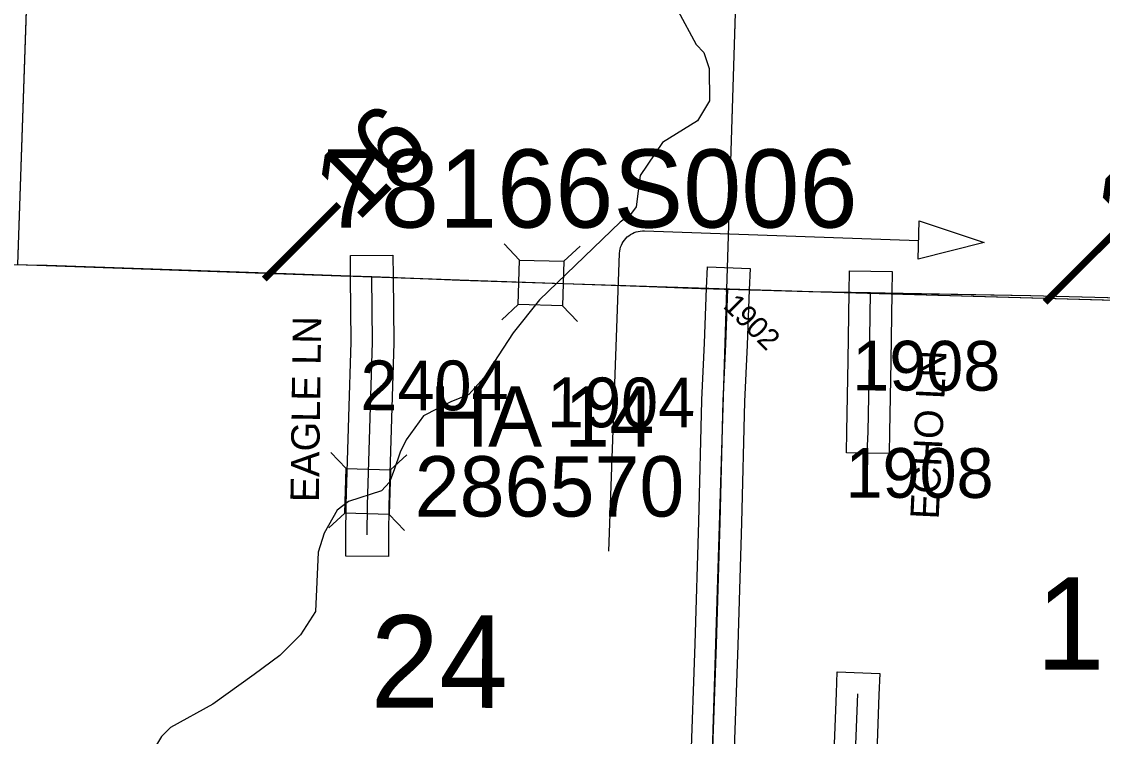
# Model space of a CAD drawing. Extents: x -132.8 to -73.3, y -60 to -26.
# Drawn here: x -110.91 to -109.39, y -48.294 to -47.288 of the extents above; entities that cross this region are included whole.
import ezdxf

# ---------------------------------------------------------------- set-up
doc = ezdxf.new("R2010")
doc.units = 0
for name, color, linetype in [('tdCoDirctArrow', 7, 'Continuous'), ('tdCoHydroRiver', 7, 'Continuous'), ('tdCoPrimary', 7, 'Continuous'), ('tdCoPriNonDiv', 7, 'Continuous'), ('tdCoPriNonDivCL', 7, 'Continuous'), ('tdCoSecRdNmbr', 7, 'Continuous'), ('tdCoSecRdTxt', 7, 'Continuous'), ('tdCoSecRteBand', 7, 'Continuous'), ('tdCoSecRteCL', 7, 'Continuous'), ('tdCoSectLine', 7, 'Continuous'), ('tdCoSectLinePart', 7, 'Continuous'), ('tdCoSectNmbr', 7, 'Continuous'), ('tdCoStrucNonDivPri', 7, 'Continuous'), ('tdCoStrucPriMaintName', 7, 'Continuous'), ('tdCoStrucSec', 7, 'Continuous'), ('tdCoStrucSecCoName', 7, 'Continuous'), ('tdCoStrucSecFHWANum', 7, 'Continuous'), ('tdCoSurfAsphalt', 7, 'Continuous'), ('tdCoSurfGravel', 7, 'Continuous'), ('tdCoSurfLNO', 7, 'Continuous'), ('tdCoTwpBndry', 7, 'Continuous'), ('tdCoTwpBndryShd', 7, 'Continuous'), ('tdStHwyPriRefPost1', 7, 'Continuous')]:
    doc.layers.add(name, color=color, linetype=linetype)

msp = doc.modelspace()

# ---------------------------------------------------------------- linework, layer by layer
at = {"layer": 'tdCoDirctArrow'}
msp.add_lwpolyline([(-109.6474, -47.5684), (-109.5561, -47.5991), (-109.6489, -47.6222)], close=True, dxfattribs=at)
msp.add_lwpolyline([(-110.0841, -48.0334), (-110.0689, -47.6143), (-110.0685, -47.6107), (-110.0681, -47.6085), (-110.0674, -47.6057), (-110.0663, -47.6029), (-110.0651, -47.6003), (-110.0636, -47.5978), (-110.0619, -47.5954), (-110.06, -47.5932), (-110.058, -47.5911), (-110.0557, -47.5893), (-110.0533, -47.5876), (-110.0507, -47.5862), (-110.0481, -47.585), (-110.0453, -47.584), (-110.0425, -47.5833), (-110.0396, -47.5829), (-110.0367, -47.5827), (-110.0338, -47.5827), (-109.6482, -47.5962)], dxfattribs=at)
at = {"layer": 'tdCoHydroRiver'}
for points in [[(-109.9868, -47.2724), (-109.9611, -47.3204), (-109.9503, -47.3317), (-109.943, -47.3539), (-109.9425, -47.3997), (-109.959, -47.4277), (-110.0086, -47.458), (-110.0397, -47.5046), (-110.0455, -47.5487), (-110.0536, -47.5595), (-110.0681, -47.5702), (-110.1812, -47.6795), (-110.2186, -47.7259), (-110.2596, -47.7896), (-110.2806, -47.8128), (-110.3061, -47.8232), (-110.3445, -47.8428), (-110.369, -47.8769), (-110.3773, -47.894), (-110.3858, -47.9191), (-110.3925, -47.9363), (-110.4038, -47.9486), (-110.45, -47.9633), (-110.466, -47.9755), (-110.4842, -48.0082), (-110.4927, -48.0348), (-110.4963, -48.1184), (-110.5176, -48.151), (-110.5467, -48.1802), (-110.5826, -48.2069)], [(-110.5826, -48.2069), (-110.6411, -48.2486), (-110.7004, -48.2818), (-110.7133, -48.2941), (-110.7364, -48.333), (-110.7399, -48.3455), (-110.7428, -48.4007), (-110.7518, -48.443), (-110.7619, -48.468), (-110.7782, -48.4897), (-110.8136, -48.5172), (-110.8415, -48.5575), (-110.8565, -48.5871), (-110.8571, -48.6107), (-110.8466, -48.6347), (-110.8455, -48.6536), (-110.8759, -48.7301), (-110.8964, -48.7911), (-110.9053, -48.8335), (-110.9068, -48.8918)]]:
    msp.add_lwpolyline(points, dxfattribs=at)
at = {"layer": 'tdCoPrimary'}
msp.add_lwpolyline([(-110.9628, -47.6293), (-110.8738, -47.6307), (-110.8269, -47.6327), (-110.7544, -47.6354), (-110.6617, -47.6386), (-110.563, -47.6416), (-110.4925, -47.6446), (-110.4173, -47.647), (-110.3924, -47.6478), (-110.2928, -47.652), (-110.1911, -47.6554), (-110.1902, -47.6554), (-110.1633, -47.6562), (-110.0745, -47.6589), (-109.9795, -47.6626), (-109.9539, -47.6635), (-109.8469, -47.6664), (-109.7968, -47.6677), (-109.7159, -47.6695), (-109.658, -47.6707), (-109.4905, -47.6734), (-109.346, -47.6771)], dxfattribs=at)
msp.add_lwpolyline([(-110.9628, -47.6293), (-110.8738, -47.6307), (-110.8269, -47.6327), (-110.7544, -47.6354), (-110.6617, -47.6386), (-110.563, -47.6416), (-110.4925, -47.6446), (-110.4173, -47.647), (-110.3924, -47.6478), (-110.2928, -47.652), (-110.1911, -47.6554), (-110.1902, -47.6554), (-110.1633, -47.6562), (-110.0745, -47.6589), (-109.9795, -47.6626), (-109.9539, -47.6635), (-109.8469, -47.6664), (-109.7968, -47.6677), (-109.7159, -47.6695), (-109.658, -47.6707), (-109.4905, -47.6734), (-109.346, -47.6771)], dxfattribs=at)
msp.add_lwpolyline([(-110.9628, -47.6293), (-110.8738, -47.6307), (-110.8269, -47.6327), (-110.7544, -47.6354), (-110.6617, -47.6386), (-110.563, -47.6416), (-110.4925, -47.6446), (-110.4173, -47.647), (-110.3924, -47.6478), (-110.2928, -47.652), (-110.1911, -47.6554), (-110.1902, -47.6554), (-110.1633, -47.6562), (-110.0745, -47.6589), (-109.9795, -47.6626), (-109.9539, -47.6635), (-109.8469, -47.6664), (-109.7968, -47.6677), (-109.7159, -47.6695), (-109.658, -47.6707), (-109.4905, -47.6734), (-109.346, -47.6771)], dxfattribs=at)
at = {"layer": 'tdCoPriNonDiv'}
msp.add_lwpolyline([(-113.3646, -47.5553), (-112.9025, -47.5538), (-112.5446, -47.5748), (-112.1797, -47.5965), (-112.0315, -47.6034), (-111.6919, -47.6135), (-111.5254, -47.6187), (-111.1989, -47.6236), (-111.0791, -47.6243), (-110.9632, -47.6293), (-110.8741, -47.6307), (-110.5634, -47.6416), (-110.1915, -47.6554), (-109.7972, -47.6677), (-109.4909, -47.6734), (-109.3464, -47.6771)], dxfattribs=at)
at = {"layer": 'tdCoPriNonDivCL'}
msp.add_lwpolyline([(-110.9632, -47.6293), (-110.8741, -47.6307), (-110.8273, -47.6327), (-110.7548, -47.6354), (-110.6621, -47.6386), (-110.5634, -47.6416), (-110.4929, -47.6446), (-110.4176, -47.647), (-110.3928, -47.6478), (-110.2931, -47.652), (-110.1915, -47.6554), (-110.1906, -47.6554), (-110.1636, -47.6562), (-110.0749, -47.6589), (-109.9799, -47.6626), (-109.9543, -47.6635), (-109.8473, -47.6664), (-109.7972, -47.6677), (-109.7163, -47.6695), (-109.6584, -47.6707), (-109.4909, -47.6734), (-109.3464, -47.6771)], dxfattribs=at)
msp.add_lwpolyline([(-110.9632, -47.6293), (-110.8741, -47.6307), (-110.8273, -47.6327), (-110.7548, -47.6354), (-110.6621, -47.6386), (-110.5634, -47.6416), (-110.4929, -47.6446), (-110.4176, -47.647), (-110.3928, -47.6478), (-110.2931, -47.652), (-110.1915, -47.6554), (-110.1906, -47.6554), (-110.1636, -47.6562), (-110.0749, -47.6589), (-109.9799, -47.6626), (-109.9543, -47.6635), (-109.8473, -47.6664), (-109.7972, -47.6677), (-109.7163, -47.6695), (-109.6584, -47.6707), (-109.4909, -47.6734), (-109.3464, -47.6771)], dxfattribs=at)
at = {"layer": 'tdCoSecRteBand'}
for points in [[(-110.3938, -48.0407), (-110.4538, -48.0403), (-110.4536, -48.0103), (-110.4534, -47.9687), (-110.4534, -47.9683), (-110.4534, -47.9679), (-110.4497, -47.8449), (-110.4465, -47.7389), (-110.4473, -47.6472), (-110.4475, -47.6172), (-110.3875, -47.6167), (-110.3873, -47.6467), (-110.3865, -47.739), (-110.3865, -47.7396), (-110.3865, -47.7401), (-110.3897, -47.8467), (-110.3934, -47.9694), (-110.3936, -48.0107), (-110.3938, -48.0407)], [(-109.9685, -48.3364), (-109.9626, -48.1639), (-109.9574, -47.9919), (-109.9532, -47.8211), (-109.9532, -47.8207), (-109.9532, -47.8203), (-109.9492, -47.7406), (-109.9463, -47.6634), (-109.9451, -47.6334), (-109.8852, -47.6357), (-109.8863, -47.6657), (-109.8893, -47.7431), (-109.8893, -47.7432), (-109.8893, -47.7434), (-109.8932, -47.8229), (-109.8974, -47.9934), (-109.8974, -47.9935), (-109.8974, -47.9936), (-109.9026, -48.1657), (-109.9026, -48.1658), (-109.9026, -48.1659), (-109.9085, -48.3384)], [(-109.6896, -47.896), (-109.7496, -47.895), (-109.7491, -47.865), (-109.7473, -47.7652), (-109.7459, -47.669), (-109.7455, -47.639), (-109.6855, -47.6399), (-109.6859, -47.6699), (-109.6874, -47.7661), (-109.6874, -47.7661), (-109.6874, -47.7662), (-109.6891, -47.866), (-109.6896, -47.896)], [(-109.7673, -48.3285), (-109.7638, -48.2333), (-109.7627, -48.2034), (-109.7028, -48.2055), (-109.7039, -48.2355), (-109.7073, -48.3307)]]:
    msp.add_lwpolyline(points, dxfattribs=at)
at = {"layer": 'tdCoSecRteCL'}
for points in [[(-110.4236, -48.0105), (-110.4234, -47.9688), (-110.4197, -47.8458), (-110.4165, -47.7392), (-110.4173, -47.647)], [(-109.9485, -48.6629), (-109.9439, -48.5135), (-109.9385, -48.3375), (-109.9326, -48.1648), (-109.9274, -47.9927), (-109.9232, -47.8218), (-109.9193, -47.7419), (-109.9163, -47.6646)], [(-109.7191, -47.8655), (-109.7173, -47.7656), (-109.7159, -47.6695)], [(-109.7485, -48.6667), (-109.7452, -48.5627), (-109.7415, -48.4428), (-109.7373, -48.3296), (-109.7338, -48.2344)]]:
    msp.add_lwpolyline(points, dxfattribs=at)
at = {"layer": 'tdCoSectLine'}
for points in [[(-110.9154, -47.6301), (-110.8811, -46.6245)], [(-109.9181, -47.6645), (-109.8864, -46.6619)], [(-110.9154, -47.6301), (-109.9181, -47.6645)], [(-109.9488, -48.6629), (-109.9181, -47.6645)], [(-109.9181, -47.6645), (-108.9612, -47.6918)]]:
    msp.add_lwpolyline(points, dxfattribs=at)
at = {"layer": 'tdCoSectLinePart'}
for points in [[(-109.9181, -47.6645), (-109.8873, -46.6918)], [(-110.9154, -47.6301), (-110.8994, -47.1624)], [(-110.9154, -47.6301), (-110.4476, -47.6462)], [(-110.3876, -47.6483), (-110.0139, -47.6612)], [(-109.9218, -47.6644), (-109.9181, -47.6645)], [(-109.9182, -47.668), (-109.9181, -47.6645)], [(-109.9181, -47.6645), (-109.9122, -47.6647)], [(-109.8142, -47.6675), (-109.7463, -47.6694)], [(-109.6863, -47.6711), (-108.9911, -47.6909)]]:
    msp.add_lwpolyline(points, dxfattribs=at)
at = {"layer": 'tdCoStrucNonDivPri'}
for points in [[(-110.2312, -47.6008), (-110.2097, -47.6236), (-110.1472, -47.6254)], [(-110.1244, -47.604), (-110.1472, -47.6254), (-110.149, -47.688)], [(-110.2343, -47.7076), (-110.2116, -47.6861), (-110.2097, -47.6236)], [(-110.128, -47.7102), (-110.149, -47.688), (-110.2116, -47.6861)]]:
    msp.add_lwpolyline(points, dxfattribs=at)
at = {"layer": 'tdCoStrucSec'}
for points in [[(-110.2312, -47.6008), (-110.2097, -47.6236), (-110.1472, -47.6254)], [(-110.1244, -47.604), (-110.1472, -47.6254), (-110.149, -47.688)], [(-110.2343, -47.7076), (-110.2116, -47.6861), (-110.2097, -47.6236)], [(-110.128, -47.7102), (-110.149, -47.688), (-110.2116, -47.6861)], [(-110.4749, -47.8945), (-110.4535, -47.9172), (-110.391, -47.9191)], [(-110.3682, -47.8977), (-110.391, -47.9191), (-110.3929, -47.9816)], [(-110.4777, -48.0007), (-110.4554, -47.9798), (-110.4535, -47.9172)], [(-110.3714, -48.0044), (-110.3929, -47.9816), (-110.4554, -47.9798)]]:
    msp.add_lwpolyline(points, dxfattribs=at)
at = {"layer": 'tdCoSurfAsphalt'}
msp.add_lwpolyline([(-109.9385, -48.3375), (-109.9326, -48.1648), (-109.9274, -47.9927), (-109.9232, -47.8218), (-109.9193, -47.7419), (-109.9163, -47.6646)], dxfattribs=at)
at = {"layer": 'tdCoSurfGravel'}
for points in [[(-110.4236, -48.0105), (-110.4234, -47.9688), (-110.4197, -47.8458), (-110.4165, -47.7392), (-110.4173, -47.647)], [(-109.7191, -47.8655), (-109.7173, -47.7656), (-109.7159, -47.6695)], [(-109.7485, -48.6667), (-109.7452, -48.5627), (-109.7415, -48.4428), (-109.7373, -48.3296), (-109.7338, -48.2344)]]:
    msp.add_lwpolyline(points, dxfattribs=at)
at = {"layer": 'tdCoSurfLNO'}
msp.add_line((-109.7218, -47.9242), (-109.7191, -47.8655), dxfattribs=at)
at = {"layer": 'tdCoTwpBndry'}
msp.add_lwpolyline([(-109.9182, -47.6679), (-109.9181, -47.6645), (-109.8873, -46.6919)], dxfattribs=at)
at = {"layer": 'tdCoTwpBndryShd'}
msp.add_lwpolyline([(-110.1571, -56.5879), (-110.1272, -55.5923), (-110.1033, -54.5917), (-110.08, -53.5969), (-110.0534, -52.5976), (-110.0338, -51.5954), (-110.0099, -50.6583), (-109.9821, -49.6609), (-109.9488, -48.6629), (-109.9181, -47.6645), (-109.8864, -46.6619), (-109.8639, -45.6705), (-109.8307, -44.6899), (-109.7995, -43.6894), (-109.7784, -42.6906), (-109.7537, -41.7024), (-109.722, -40.7026)], dxfattribs=at)

# ---------------------------------------------------------------- texts
at = {"layer": 'tdCoSecRdNmbr'}
for s, height, rotation, p in [('1902', 0.03, 314.9172, (-109.9246, -47.6896)), ('1908', 0.07, 359.9174, (-109.7415, -47.8072)), ('2404', 0.07, 359.9169, (-110.4333, -47.8349)), ('1904', 0.07, 359.9172, (-110.1708, -47.8589)), ('1908', 0.07, 359.9174, (-109.751, -47.9582))]:
    msp.add_text(s, height=height, rotation=rotation, dxfattribs=at).set_placement(p)
at = {"layer": 'tdCoSecRdTxt'}
for s, rotation, p in [('EAGLE LN', 89.2596, (-110.4918, -47.9646)), ('ECHO LN', 87.3086, (-109.62, -47.9891))]:
    msp.add_text(s, height=0.04, rotation=rotation, dxfattribs=at).set_placement(p)
at = {"layer": 'tdCoSectNmbr'}
for s, rotation, p in [('19', 359.9175, (-109.4832, -48.2001)), ('24', 359.9168, (-110.4192, -48.2537))]:
    msp.add_text(s, height=0.13, rotation=rotation, dxfattribs=at).set_placement(p)
at = {"layer": 'tdCoStrucPriMaintName'}
msp.add_text('78166S006', height=0.11, dxfattribs=at).set_placement((-110.4865, -47.5779))
msp.add_text('78166S006', height=0.11, dxfattribs=at).set_placement((-110.4865, -47.5779))
msp.add_text('78166S006', height=0.11, dxfattribs=at).set_placement((-110.4865, -47.5779))
at = {"layer": 'tdCoStrucSecCoName'}
msp.add_text('HA 14', height=0.085, dxfattribs=at).set_placement((-110.3357, -47.8862))
at = {"layer": 'tdCoStrucSecFHWANum'}
msp.add_text('286570', height=0.085, dxfattribs=at).set_placement((-110.357, -47.9847))
at = {"layer": 'tdStHwyPriRefPost1'}
for s, p in [('‒‒16', (-110.5425, -47.6765)), ('‒‒17', (-109.4441, -47.7091))]:
    msp.add_text(s, height=0.1, rotation=45, dxfattribs=at).set_placement(p)

doc.saveas('drawing.dxf')
